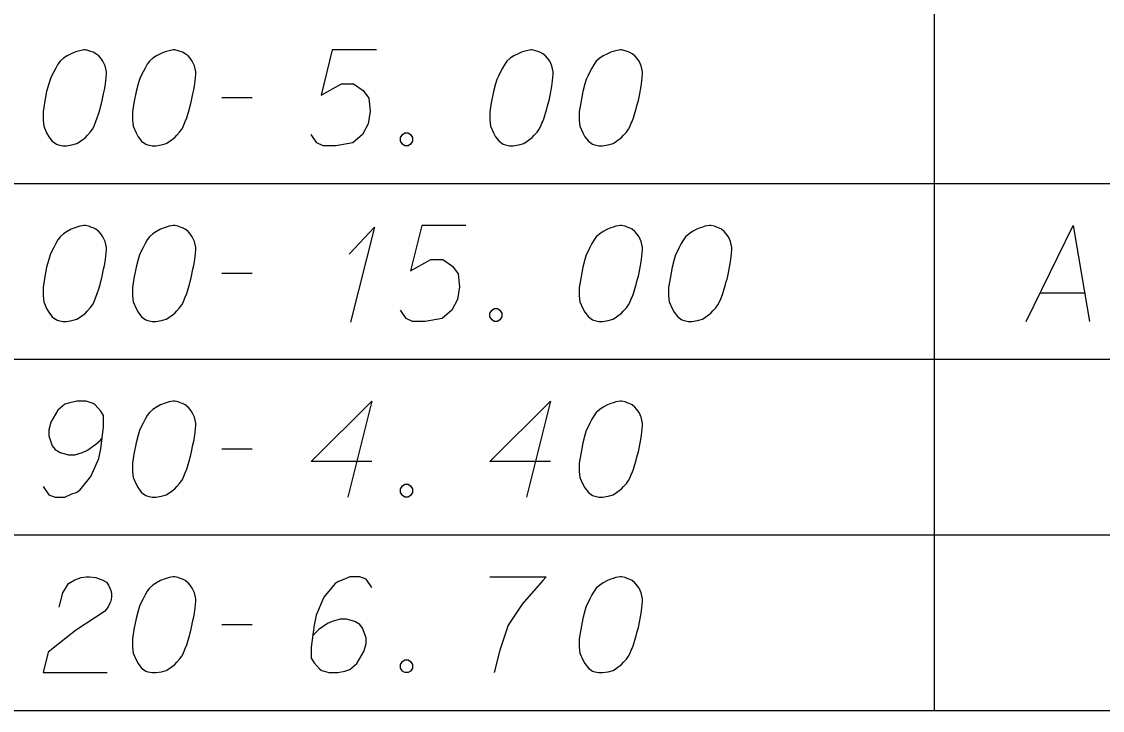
# Model space of a CAD drawing. Extents: x 2074207 to 2076812, y 516372 to 523312.
# Drawn here: x 2076399.3 to 2076453.5, y 517813.3 to 517847.8 of the extents above; entities that cross this region are included whole.
import ezdxf

# ---------------------------------------------------------------- set-up
doc = ezdxf.new("R2010")
doc.units = 0
for name, color, linetype in [('Prop DirtTable_ Soil Test Results - Outline (Major)', 7, 'Continuous'), ('Prop DirtTable_ Soil Test Results - Outline (Minor)', 7, 'Continuous'), ('Prop DirtTable_ Soil Test Results - Tx (Sample Data)', 7, 'Continuous')]:
    doc.layers.add(name, color=color, linetype=linetype)

msp = doc.modelspace()

# ---------------------------------------------------------------- linework, layer by layer
at = {"layer": 'Prop DirtTable_ Soil Test Results - Outline (Major)'}
msp.add_line((2076260.609, 517813.318), (2076811.903, 517813.318), dxfattribs=at)
at = {"layer": 'Prop DirtTable_ Soil Test Results - Outline (Minor)'}
for p, q in [((2076445.063, 517848.518), (2076445.063, 517839.718)), ((2076260.609, 517839.718), (2076811.903, 517839.718)), ((2076260.609, 517839.718), (2076811.903, 517839.718)), ((2076445.063, 517839.718), (2076445.063, 517830.918)), ((2076260.609, 517830.918), (2076811.903, 517830.918)), ((2076260.609, 517830.918), (2076811.903, 517830.918)), ((2076445.063, 517830.918), (2076445.063, 517822.118)), ((2076260.609, 517822.118), (2076811.903, 517822.118)), ((2076260.609, 517822.118), (2076811.903, 517822.118)), ((2076445.063, 517822.118), (2076445.063, 517813.318)), ((2076260.609, 517813.318), (2076811.903, 517813.318))]:
    msp.add_line(p, q, dxfattribs=at)
at = {"layer": 'Prop DirtTable_ Soil Test Results - Tx (Sample Data)'}
for points in [[(2076402.512, 517846.407), (2076402.442, 517846.407), (2076402.23, 517846.369), (2076402.089, 517846.331), (2076401.983, 517846.293), (2076401.807, 517846.218), (2076401.595, 517846.104), (2076401.419, 517845.991), (2076401.242, 517845.84), (2076401.136, 517845.689), (2076401.031, 517845.5), (2076400.925, 517845.311), (2076400.819, 517845.084), (2076400.748, 517844.933), (2076400.678, 517844.706), (2076400.572, 517844.328), (2076400.466, 517843.761), (2076400.396, 517843.308), (2076400.396, 517842.892), (2076400.431, 517842.589), (2076400.572, 517842.249), (2076400.678, 517842.06), (2076400.854, 517841.834), (2076401.066, 517841.682), (2076401.172, 517841.645), (2076401.383, 517841.607), (2076401.56, 517841.607), (2076401.842, 517841.645), (2076402.089, 517841.72), (2076402.265, 517841.834), (2076402.512, 517842.023), (2076402.618, 517842.136), (2076402.759, 517842.287), (2076402.865, 517842.438), (2076402.935, 517842.552), (2076403.006, 517842.741), (2076403.041, 517842.816), (2076403.112, 517843.005), (2076403.182, 517843.232), (2076403.253, 517843.459), (2076403.288, 517843.61), (2076403.323, 517843.723), (2076403.359, 517843.875), (2076403.429, 517844.215), (2076403.465, 517844.404), (2076403.5, 517844.593), (2076403.535, 517844.857), (2076403.57, 517845.197), (2076403.57, 517845.311), (2076403.535, 517845.462), (2076403.5, 517845.613), (2076403.394, 517845.84), (2076403.288, 517845.991), (2076403.182, 517846.104), (2076403.041, 517846.218), (2076402.9, 517846.293), (2076402.794, 517846.331), (2076402.689, 517846.369), (2076402.512, 517846.407)], [(2076406.992, 517846.407), (2076406.922, 517846.407), (2076406.71, 517846.369), (2076406.569, 517846.331), (2076406.463, 517846.293), (2076406.287, 517846.218), (2076406.075, 517846.104), (2076405.899, 517845.991), (2076405.722, 517845.84), (2076405.616, 517845.689), (2076405.511, 517845.5), (2076405.405, 517845.311), (2076405.299, 517845.084), (2076405.228, 517844.933), (2076405.158, 517844.706), (2076405.052, 517844.328), (2076404.946, 517843.761), (2076404.876, 517843.308), (2076404.876, 517842.892), (2076404.911, 517842.589), (2076405.052, 517842.249), (2076405.158, 517842.06), (2076405.334, 517841.834), (2076405.546, 517841.682), (2076405.652, 517841.645), (2076405.863, 517841.607), (2076406.04, 517841.607), (2076406.322, 517841.645), (2076406.569, 517841.72), (2076406.745, 517841.834), (2076406.992, 517842.023), (2076407.098, 517842.136), (2076407.239, 517842.287), (2076407.345, 517842.438), (2076407.415, 517842.552), (2076407.486, 517842.741), (2076407.521, 517842.816), (2076407.592, 517843.005), (2076407.662, 517843.232), (2076407.733, 517843.459), (2076407.768, 517843.61), (2076407.803, 517843.723), (2076407.839, 517843.875), (2076407.909, 517844.215), (2076407.945, 517844.404), (2076407.98, 517844.593), (2076408.015, 517844.857), (2076408.05, 517845.197), (2076408.05, 517845.311), (2076408.015, 517845.462), (2076407.98, 517845.613), (2076407.874, 517845.84), (2076407.768, 517845.991), (2076407.662, 517846.104), (2076407.521, 517846.218), (2076407.38, 517846.293), (2076407.274, 517846.331), (2076407.169, 517846.369), (2076406.992, 517846.407)], [(2076417.116, 517846.407), (2076414.894, 517846.407), (2076414.329, 517844.139), (2076415.352, 517844.706), (2076415.952, 517844.706), (2076416.446, 517844.366), (2076416.728, 517843.988), (2076416.799, 517843.345), (2076416.693, 517842.703), (2076416.411, 517842.174), (2076415.917, 517841.758), (2076415.07, 517841.607), (2076414.435, 517841.607), (2076414.118, 517841.758), (2076413.836, 517842.174)], [(2076424.912, 517846.407), (2076424.842, 517846.407), (2076424.63, 517846.369), (2076424.489, 517846.331), (2076424.383, 517846.293), (2076424.207, 517846.218), (2076423.995, 517846.104), (2076423.819, 517845.991), (2076423.642, 517845.84), (2076423.536, 517845.689), (2076423.431, 517845.5), (2076423.325, 517845.311), (2076423.219, 517845.084), (2076423.148, 517844.933), (2076423.078, 517844.706), (2076422.972, 517844.328), (2076422.866, 517843.761), (2076422.796, 517843.308), (2076422.796, 517842.892), (2076422.831, 517842.589), (2076422.972, 517842.249), (2076423.078, 517842.06), (2076423.254, 517841.834), (2076423.466, 517841.682), (2076423.572, 517841.645), (2076423.783, 517841.607), (2076423.96, 517841.607), (2076424.242, 517841.645), (2076424.489, 517841.72), (2076424.665, 517841.834), (2076424.912, 517842.023), (2076425.018, 517842.136), (2076425.159, 517842.287), (2076425.265, 517842.438), (2076425.335, 517842.552), (2076425.406, 517842.741), (2076425.441, 517842.816), (2076425.512, 517843.005), (2076425.582, 517843.232), (2076425.653, 517843.459), (2076425.688, 517843.61), (2076425.723, 517843.723), (2076425.759, 517843.875), (2076425.829, 517844.215), (2076425.865, 517844.404), (2076425.9, 517844.593), (2076425.935, 517844.857), (2076425.97, 517845.197), (2076425.97, 517845.311), (2076425.935, 517845.462), (2076425.9, 517845.613), (2076425.794, 517845.84), (2076425.688, 517845.991), (2076425.582, 517846.104), (2076425.441, 517846.218), (2076425.3, 517846.293), (2076425.194, 517846.331), (2076425.089, 517846.369), (2076424.912, 517846.407)], [(2076429.392, 517846.407), (2076429.322, 517846.407), (2076429.11, 517846.369), (2076428.969, 517846.331), (2076428.863, 517846.293), (2076428.687, 517846.218), (2076428.475, 517846.104), (2076428.299, 517845.991), (2076428.122, 517845.84), (2076428.016, 517845.689), (2076427.911, 517845.5), (2076427.805, 517845.311), (2076427.699, 517845.084), (2076427.628, 517844.933), (2076427.558, 517844.706), (2076427.452, 517844.328), (2076427.346, 517843.761), (2076427.276, 517843.308), (2076427.276, 517842.892), (2076427.311, 517842.589), (2076427.452, 517842.249), (2076427.558, 517842.06), (2076427.734, 517841.834), (2076427.946, 517841.682), (2076428.052, 517841.645), (2076428.263, 517841.607), (2076428.44, 517841.607), (2076428.722, 517841.645), (2076428.969, 517841.72), (2076429.145, 517841.834), (2076429.392, 517842.023), (2076429.498, 517842.136), (2076429.639, 517842.287), (2076429.745, 517842.438), (2076429.815, 517842.552), (2076429.886, 517842.741), (2076429.921, 517842.816), (2076429.992, 517843.005), (2076430.062, 517843.232), (2076430.133, 517843.459), (2076430.168, 517843.61), (2076430.203, 517843.723), (2076430.239, 517843.875), (2076430.309, 517844.215), (2076430.345, 517844.404), (2076430.38, 517844.593), (2076430.415, 517844.857), (2076430.45, 517845.197), (2076430.45, 517845.311), (2076430.415, 517845.462), (2076430.38, 517845.613), (2076430.274, 517845.84), (2076430.168, 517845.991), (2076430.062, 517846.104), (2076429.921, 517846.218), (2076429.78, 517846.293), (2076429.674, 517846.331), (2076429.569, 517846.369), (2076429.392, 517846.407)], [(2076409.356, 517844.026), (2076410.872, 517844.026)], [(2076418.527, 517842.249), (2076418.704, 517842.249), (2076418.809, 517842.174), (2076418.915, 517842.023), (2076418.915, 517841.834), (2076418.809, 517841.682), (2076418.704, 517841.607), (2076418.527, 517841.607), (2076418.421, 517841.682), (2076418.316, 517841.834), (2076418.316, 517842.023), (2076418.421, 517842.174), (2076418.527, 517842.249)], [(2076402.512, 517837.607), (2076402.442, 517837.607), (2076402.23, 517837.569), (2076402.089, 517837.531), (2076401.983, 517837.493), (2076401.807, 517837.418), (2076401.595, 517837.304), (2076401.419, 517837.191), (2076401.242, 517837.04), (2076401.136, 517836.889), (2076401.031, 517836.7), (2076400.925, 517836.511), (2076400.819, 517836.284), (2076400.748, 517836.133), (2076400.678, 517835.906), (2076400.572, 517835.528), (2076400.466, 517834.961), (2076400.396, 517834.508), (2076400.396, 517834.092), (2076400.431, 517833.789), (2076400.572, 517833.449), (2076400.678, 517833.26), (2076400.854, 517833.034), (2076401.066, 517832.882), (2076401.172, 517832.845), (2076401.383, 517832.807), (2076401.56, 517832.807), (2076401.842, 517832.845), (2076402.089, 517832.92), (2076402.265, 517833.034), (2076402.512, 517833.223), (2076402.618, 517833.336), (2076402.759, 517833.487), (2076402.865, 517833.638), (2076402.935, 517833.752), (2076403.006, 517833.941), (2076403.041, 517834.016), (2076403.112, 517834.205), (2076403.182, 517834.432), (2076403.253, 517834.659), (2076403.288, 517834.81), (2076403.323, 517834.923), (2076403.359, 517835.075), (2076403.429, 517835.415), (2076403.465, 517835.604), (2076403.5, 517835.793), (2076403.535, 517836.057), (2076403.57, 517836.397), (2076403.57, 517836.511), (2076403.535, 517836.662), (2076403.5, 517836.813), (2076403.394, 517837.04), (2076403.288, 517837.191), (2076403.182, 517837.304), (2076403.041, 517837.418), (2076402.9, 517837.493), (2076402.794, 517837.531), (2076402.689, 517837.569), (2076402.512, 517837.607)], [(2076406.992, 517837.607), (2076406.922, 517837.607), (2076406.71, 517837.569), (2076406.569, 517837.531), (2076406.463, 517837.493), (2076406.287, 517837.418), (2076406.075, 517837.304), (2076405.899, 517837.191), (2076405.722, 517837.04), (2076405.616, 517836.889), (2076405.511, 517836.7), (2076405.405, 517836.511), (2076405.299, 517836.284), (2076405.228, 517836.133), (2076405.158, 517835.906), (2076405.052, 517835.528), (2076404.946, 517834.961), (2076404.876, 517834.508), (2076404.876, 517834.092), (2076404.911, 517833.789), (2076405.052, 517833.449), (2076405.158, 517833.26), (2076405.334, 517833.034), (2076405.546, 517832.882), (2076405.652, 517832.845), (2076405.863, 517832.807), (2076406.04, 517832.807), (2076406.322, 517832.845), (2076406.569, 517832.92), (2076406.745, 517833.034), (2076406.992, 517833.223), (2076407.098, 517833.336), (2076407.239, 517833.487), (2076407.345, 517833.638), (2076407.415, 517833.752), (2076407.486, 517833.941), (2076407.521, 517834.016), (2076407.592, 517834.205), (2076407.662, 517834.432), (2076407.733, 517834.659), (2076407.768, 517834.81), (2076407.803, 517834.923), (2076407.839, 517835.075), (2076407.909, 517835.415), (2076407.945, 517835.604), (2076407.98, 517835.793), (2076408.015, 517836.057), (2076408.05, 517836.397), (2076408.05, 517836.511), (2076408.015, 517836.662), (2076407.98, 517836.813), (2076407.874, 517837.04), (2076407.768, 517837.191), (2076407.662, 517837.304), (2076407.521, 517837.418), (2076407.38, 517837.493), (2076407.274, 517837.531), (2076407.169, 517837.569), (2076406.992, 517837.607)], [(2076421.596, 517837.607), (2076419.374, 517837.607), (2076418.809, 517835.339), (2076419.832, 517835.906), (2076420.432, 517835.906), (2076420.926, 517835.566), (2076421.208, 517835.188), (2076421.279, 517834.545), (2076421.173, 517833.903), (2076420.891, 517833.374), (2076420.397, 517832.958), (2076419.55, 517832.807), (2076418.915, 517832.807), (2076418.598, 517832.958), (2076418.316, 517833.374)], [(2076429.392, 517837.607), (2076429.322, 517837.607), (2076429.11, 517837.569), (2076428.969, 517837.531), (2076428.863, 517837.493), (2076428.687, 517837.418), (2076428.475, 517837.304), (2076428.299, 517837.191), (2076428.122, 517837.04), (2076428.016, 517836.889), (2076427.911, 517836.7), (2076427.805, 517836.511), (2076427.699, 517836.284), (2076427.628, 517836.133), (2076427.558, 517835.906), (2076427.452, 517835.528), (2076427.346, 517834.961), (2076427.276, 517834.508), (2076427.276, 517834.092), (2076427.311, 517833.789), (2076427.452, 517833.449), (2076427.558, 517833.26), (2076427.734, 517833.034), (2076427.946, 517832.882), (2076428.052, 517832.845), (2076428.263, 517832.807), (2076428.44, 517832.807), (2076428.722, 517832.845), (2076428.969, 517832.92), (2076429.145, 517833.034), (2076429.392, 517833.223), (2076429.498, 517833.336), (2076429.639, 517833.487), (2076429.745, 517833.638), (2076429.815, 517833.752), (2076429.886, 517833.941), (2076429.921, 517834.016), (2076429.992, 517834.205), (2076430.062, 517834.432), (2076430.133, 517834.659), (2076430.168, 517834.81), (2076430.203, 517834.923), (2076430.239, 517835.075), (2076430.309, 517835.415), (2076430.345, 517835.604), (2076430.38, 517835.793), (2076430.415, 517836.057), (2076430.45, 517836.397), (2076430.45, 517836.511), (2076430.415, 517836.662), (2076430.38, 517836.813), (2076430.274, 517837.04), (2076430.168, 517837.191), (2076430.062, 517837.304), (2076429.921, 517837.418), (2076429.78, 517837.493), (2076429.674, 517837.531), (2076429.569, 517837.569), (2076429.392, 517837.607)], [(2076433.872, 517837.607), (2076433.802, 517837.607), (2076433.59, 517837.569), (2076433.449, 517837.531), (2076433.343, 517837.493), (2076433.167, 517837.418), (2076432.955, 517837.304), (2076432.779, 517837.191), (2076432.602, 517837.04), (2076432.496, 517836.889), (2076432.391, 517836.7), (2076432.285, 517836.511), (2076432.179, 517836.284), (2076432.108, 517836.133), (2076432.038, 517835.906), (2076431.932, 517835.528), (2076431.826, 517834.961), (2076431.756, 517834.508), (2076431.756, 517834.092), (2076431.791, 517833.789), (2076431.932, 517833.449), (2076432.038, 517833.26), (2076432.214, 517833.034), (2076432.426, 517832.882), (2076432.532, 517832.845), (2076432.743, 517832.807), (2076432.92, 517832.807), (2076433.202, 517832.845), (2076433.449, 517832.92), (2076433.625, 517833.034), (2076433.872, 517833.223), (2076433.978, 517833.336), (2076434.119, 517833.487), (2076434.225, 517833.638), (2076434.295, 517833.752), (2076434.366, 517833.941), (2076434.401, 517834.016), (2076434.472, 517834.205), (2076434.542, 517834.432), (2076434.613, 517834.659), (2076434.648, 517834.81), (2076434.683, 517834.923), (2076434.719, 517835.075), (2076434.789, 517835.415), (2076434.825, 517835.604), (2076434.86, 517835.793), (2076434.895, 517836.057), (2076434.93, 517836.397), (2076434.93, 517836.511), (2076434.895, 517836.662), (2076434.86, 517836.813), (2076434.754, 517837.04), (2076434.648, 517837.191), (2076434.542, 517837.304), (2076434.401, 517837.418), (2076434.26, 517837.493), (2076434.154, 517837.531), (2076434.049, 517837.569), (2076433.872, 517837.607)], [(2076449.676, 517832.807), (2076452.039, 517837.607), (2076452.85, 517832.807)], [(2076415.74, 517836.171), (2076417.01, 517837.531), (2076415.811, 517832.769)], [(2076409.356, 517835.226), (2076410.872, 517835.226)], [(2076450.381, 517834.243), (2076452.603, 517834.243)], [(2076423.007, 517833.449), (2076423.184, 517833.449), (2076423.289, 517833.374), (2076423.395, 517833.223), (2076423.395, 517833.034), (2076423.289, 517832.882), (2076423.184, 517832.807), (2076423.007, 517832.807), (2076422.901, 517832.882), (2076422.796, 517833.034), (2076422.796, 517833.223), (2076422.901, 517833.374), (2076423.007, 517833.449)], [(2076400.396, 517824.536), (2076400.678, 517824.12), (2076400.995, 517824.007), (2076401.489, 517824.007), (2076401.842, 517824.158), (2076402.054, 517824.234), (2076402.23, 517824.347), (2076402.794, 517825.027), (2076403.182, 517825.934), (2076403.288, 517826.426), (2076403.429, 517827.522), (2076403.429, 517828.089), (2076403.288, 517828.315), (2076403.006, 517828.618), (2076402.9, 517828.693), (2076402.547, 517828.807), (2076402.089, 517828.807), (2076401.736, 517828.731), (2076401.489, 517828.656), (2076401.136, 517828.353), (2076400.784, 517827.749), (2076400.678, 517827.371), (2076400.678, 517827.068), (2076400.854, 517826.577), (2076400.995, 517826.388), (2076401.242, 517826.237), (2076401.666, 517826.123), (2076401.983, 517826.123), (2076402.371, 517826.237), (2076402.618, 517826.35), (2076403.041, 517826.652), (2076403.253, 517826.841), (2076403.359, 517826.955)], [(2076406.992, 517828.807), (2076406.922, 517828.807), (2076406.71, 517828.769), (2076406.569, 517828.731), (2076406.463, 517828.693), (2076406.287, 517828.618), (2076406.075, 517828.504), (2076405.899, 517828.391), (2076405.722, 517828.24), (2076405.616, 517828.089), (2076405.511, 517827.9), (2076405.405, 517827.711), (2076405.299, 517827.484), (2076405.228, 517827.333), (2076405.158, 517827.106), (2076405.052, 517826.728), (2076404.946, 517826.161), (2076404.876, 517825.708), (2076404.876, 517825.292), (2076404.911, 517824.989), (2076405.052, 517824.649), (2076405.158, 517824.46), (2076405.334, 517824.234), (2076405.546, 517824.082), (2076405.652, 517824.045), (2076405.863, 517824.007), (2076406.04, 517824.007), (2076406.322, 517824.045), (2076406.569, 517824.12), (2076406.745, 517824.234), (2076406.992, 517824.423), (2076407.098, 517824.536), (2076407.239, 517824.687), (2076407.345, 517824.838), (2076407.415, 517824.952), (2076407.486, 517825.141), (2076407.521, 517825.216), (2076407.592, 517825.405), (2076407.662, 517825.632), (2076407.733, 517825.859), (2076407.768, 517826.01), (2076407.803, 517826.123), (2076407.839, 517826.275), (2076407.909, 517826.615), (2076407.945, 517826.804), (2076407.98, 517826.993), (2076408.015, 517827.257), (2076408.05, 517827.597), (2076408.05, 517827.711), (2076408.015, 517827.862), (2076407.98, 517828.013), (2076407.874, 517828.24), (2076407.768, 517828.391), (2076407.662, 517828.504), (2076407.521, 517828.618), (2076407.38, 517828.693), (2076407.274, 517828.731), (2076407.169, 517828.769), (2076406.992, 517828.807)], [(2076416.869, 517825.783), (2076413.836, 517825.783), (2076416.869, 517828.807), (2076415.67, 517824.007)], [(2076425.829, 517825.783), (2076422.796, 517825.783), (2076425.829, 517828.807), (2076424.63, 517824.007)], [(2076429.392, 517828.807), (2076429.322, 517828.807), (2076429.11, 517828.769), (2076428.969, 517828.731), (2076428.863, 517828.693), (2076428.687, 517828.618), (2076428.475, 517828.504), (2076428.299, 517828.391), (2076428.122, 517828.24), (2076428.016, 517828.089), (2076427.911, 517827.9), (2076427.805, 517827.711), (2076427.699, 517827.484), (2076427.628, 517827.333), (2076427.558, 517827.106), (2076427.452, 517826.728), (2076427.346, 517826.161), (2076427.276, 517825.708), (2076427.276, 517825.292), (2076427.311, 517824.989), (2076427.452, 517824.649), (2076427.558, 517824.46), (2076427.734, 517824.234), (2076427.946, 517824.082), (2076428.052, 517824.045), (2076428.263, 517824.007), (2076428.44, 517824.007), (2076428.722, 517824.045), (2076428.969, 517824.12), (2076429.145, 517824.234), (2076429.392, 517824.423), (2076429.498, 517824.536), (2076429.639, 517824.687), (2076429.745, 517824.838), (2076429.815, 517824.952), (2076429.886, 517825.141), (2076429.921, 517825.216), (2076429.992, 517825.405), (2076430.062, 517825.632), (2076430.133, 517825.859), (2076430.168, 517826.01), (2076430.203, 517826.123), (2076430.239, 517826.275), (2076430.309, 517826.615), (2076430.345, 517826.804), (2076430.38, 517826.993), (2076430.415, 517827.257), (2076430.45, 517827.597), (2076430.45, 517827.711), (2076430.415, 517827.862), (2076430.38, 517828.013), (2076430.274, 517828.24), (2076430.168, 517828.391), (2076430.062, 517828.504), (2076429.921, 517828.618), (2076429.78, 517828.693), (2076429.674, 517828.731), (2076429.569, 517828.769), (2076429.392, 517828.807)], [(2076409.356, 517826.426), (2076410.872, 517826.426)], [(2076418.527, 517824.649), (2076418.704, 517824.649), (2076418.809, 517824.574), (2076418.915, 517824.423), (2076418.915, 517824.234), (2076418.809, 517824.082), (2076418.704, 517824.007), (2076418.527, 517824.007), (2076418.421, 517824.082), (2076418.316, 517824.234), (2076418.316, 517824.423), (2076418.421, 517824.574), (2076418.527, 517824.649)], [(2076401.207, 517818.495), (2076401.383, 517819.213), (2076401.666, 517819.667), (2076401.983, 517819.856), (2076402.3, 517819.969), (2076402.547, 517820.007), (2076402.724, 517820.007), (2076403.041, 517819.969), (2076403.253, 517819.893), (2076403.359, 517819.856), (2076403.57, 517819.742), (2076403.676, 517819.591), (2076403.747, 517819.44), (2076403.782, 517819.326), (2076403.817, 517819.175), (2076403.817, 517818.986), (2076403.782, 517818.797), (2076403.747, 517818.684), (2076403.676, 517818.533), (2076403.57, 517818.382), (2076403.465, 517818.268), (2076402.018, 517817.323), (2076400.643, 517816.227), (2076400.396, 517815.207), (2076403.606, 517815.207)], [(2076406.992, 517820.007), (2076406.922, 517820.007), (2076406.71, 517819.969), (2076406.569, 517819.931), (2076406.463, 517819.893), (2076406.287, 517819.818), (2076406.075, 517819.704), (2076405.899, 517819.591), (2076405.722, 517819.44), (2076405.616, 517819.289), (2076405.511, 517819.1), (2076405.405, 517818.911), (2076405.299, 517818.684), (2076405.228, 517818.533), (2076405.158, 517818.306), (2076405.052, 517817.928), (2076404.946, 517817.361), (2076404.876, 517816.908), (2076404.876, 517816.492), (2076404.911, 517816.189), (2076405.052, 517815.849), (2076405.158, 517815.66), (2076405.334, 517815.434), (2076405.546, 517815.282), (2076405.652, 517815.245), (2076405.863, 517815.207), (2076406.04, 517815.207), (2076406.322, 517815.245), (2076406.569, 517815.32), (2076406.745, 517815.434), (2076406.992, 517815.623), (2076407.098, 517815.736), (2076407.239, 517815.887), (2076407.345, 517816.038), (2076407.415, 517816.152), (2076407.486, 517816.341), (2076407.521, 517816.416), (2076407.592, 517816.605), (2076407.662, 517816.832), (2076407.733, 517817.059), (2076407.768, 517817.21), (2076407.803, 517817.323), (2076407.839, 517817.475), (2076407.909, 517817.815), (2076407.945, 517818.004), (2076407.98, 517818.193), (2076408.015, 517818.457), (2076408.05, 517818.797), (2076408.05, 517818.911), (2076408.015, 517819.062), (2076407.98, 517819.213), (2076407.874, 517819.44), (2076407.768, 517819.591), (2076407.662, 517819.704), (2076407.521, 517819.818), (2076407.38, 517819.893), (2076407.274, 517819.931), (2076407.169, 517819.969), (2076406.992, 517820.007)], [(2076416.869, 517819.478), (2076416.587, 517819.893), (2076416.27, 517820.007), (2076415.776, 517820.007), (2076415.423, 517819.856), (2076415.211, 517819.78), (2076415.035, 517819.667), (2076414.471, 517818.986), (2076414.083, 517818.079), (2076413.977, 517817.588), (2076413.836, 517816.492), (2076413.836, 517815.925), (2076413.977, 517815.698), (2076414.259, 517815.396), (2076414.365, 517815.32), (2076414.718, 517815.207), (2076415.176, 517815.207), (2076415.529, 517815.282), (2076415.776, 517815.358), (2076416.129, 517815.66), (2076416.481, 517816.265), (2076416.587, 517816.643), (2076416.587, 517816.945), (2076416.411, 517817.437), (2076416.27, 517817.626), (2076416.023, 517817.777), (2076415.599, 517817.89), (2076415.282, 517817.89), (2076414.894, 517817.777), (2076414.647, 517817.663), (2076414.224, 517817.361), (2076414.012, 517817.172), (2076413.906, 517817.059)], [(2076422.796, 517820.007), (2076425.618, 517820.007), (2076425.441, 517819.818), (2076424.418, 517818.646), (2076423.713, 517817.588), (2076423.289, 517816.341), (2076423.007, 517815.207)], [(2076429.392, 517820.007), (2076429.322, 517820.007), (2076429.11, 517819.969), (2076428.969, 517819.931), (2076428.863, 517819.893), (2076428.687, 517819.818), (2076428.475, 517819.704), (2076428.299, 517819.591), (2076428.122, 517819.44), (2076428.016, 517819.289), (2076427.911, 517819.1), (2076427.805, 517818.911), (2076427.699, 517818.684), (2076427.628, 517818.533), (2076427.558, 517818.306), (2076427.452, 517817.928), (2076427.346, 517817.361), (2076427.276, 517816.908), (2076427.276, 517816.492), (2076427.311, 517816.189), (2076427.452, 517815.849), (2076427.558, 517815.66), (2076427.734, 517815.434), (2076427.946, 517815.282), (2076428.052, 517815.245), (2076428.263, 517815.207), (2076428.44, 517815.207), (2076428.722, 517815.245), (2076428.969, 517815.32), (2076429.145, 517815.434), (2076429.392, 517815.623), (2076429.498, 517815.736), (2076429.639, 517815.887), (2076429.745, 517816.038), (2076429.815, 517816.152), (2076429.886, 517816.341), (2076429.921, 517816.416), (2076429.992, 517816.605), (2076430.062, 517816.832), (2076430.133, 517817.059), (2076430.168, 517817.21), (2076430.203, 517817.323), (2076430.239, 517817.475), (2076430.309, 517817.815), (2076430.345, 517818.004), (2076430.38, 517818.193), (2076430.415, 517818.457), (2076430.45, 517818.797), (2076430.45, 517818.911), (2076430.415, 517819.062), (2076430.38, 517819.213), (2076430.274, 517819.44), (2076430.168, 517819.591), (2076430.062, 517819.704), (2076429.921, 517819.818), (2076429.78, 517819.893), (2076429.674, 517819.931), (2076429.569, 517819.969), (2076429.392, 517820.007)], [(2076409.356, 517817.626), (2076410.872, 517817.626)], [(2076418.527, 517815.849), (2076418.704, 517815.849), (2076418.809, 517815.774), (2076418.915, 517815.623), (2076418.915, 517815.434), (2076418.809, 517815.282), (2076418.704, 517815.207), (2076418.527, 517815.207), (2076418.421, 517815.282), (2076418.316, 517815.434), (2076418.316, 517815.623), (2076418.421, 517815.774), (2076418.527, 517815.849)]]:
    msp.add_lwpolyline(points, dxfattribs=at)

doc.saveas('drawing.dxf')
